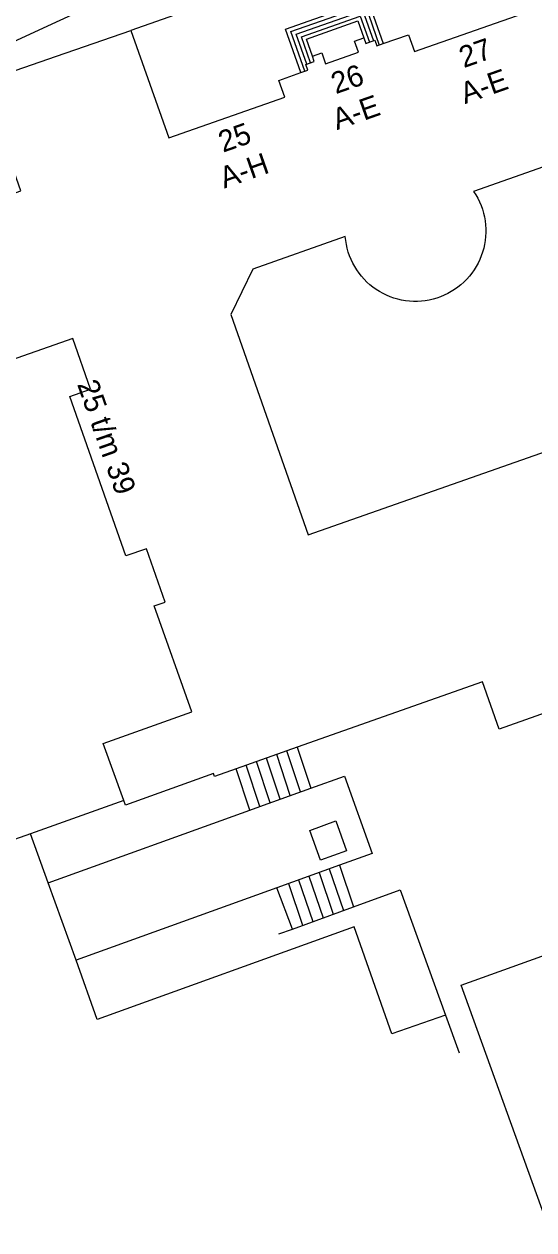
# Model space of a CAD drawing. Extents: x 122462 to 123306, y 485548 to 486417.
# Drawn here: x 122889.1 to 122924.9, y 485986.2 to 486070.8 of the extents above; entities that cross this region are included whole.
import ezdxf

# ---------------------------------------------------------------- set-up
doc = ezdxf.new("R2010")
doc.units = 0
for name, color, linetype in [('B-WE-IE-MEUBILAIR_WEGMEUBILAIR_VERKEERSBORD-S', 7, 'Continuous'), ('Level 1', 7, 'Continuous'), ('Level 17', 7, 'Continuous'), ('Level 19', 7, 'Continuous'), ('Level 2', 7, 'Continuous'), ('Level 22', 7, 'Continuous'), ('Level 30', 7, 'Continuous'), ('Level 31', 7, 'Continuous'), ('Level 33', 7, 'Continuous'), ('N werkgrens', 7, 'Continuous')]:
    doc.layers.add(name, color=color, linetype=linetype)

msp = doc.modelspace()

# ---------------------------------------------------------------- linework, layer by layer
at = {"layer": 'Level 1'}
msp.add_line((122908.263, 486020.04), (122903.973, 486018.522), dxfattribs=at)
for points in [[(122914.301, 486069.427), (122916.08, 486070.049), (122916.496, 486068.869), (122924.61, 486071.717), (122921.949, 486079.289)], [(122886.287, 486066.358), (122886.15, 486066.739), (122891.37, 486068.55), (122896.59, 486070.36)], [(122896.59, 486070.36), (122899.259, 486062.819), (122907.394, 486065.676), (122906.979, 486066.85), (122908.527, 486067.401)], [(122909.333, 486068.554), (122909.991, 486068.785), (122910.263, 486068.009), (122912.568, 486068.818), (122912.296, 486069.594), (122912.955, 486069.825)], [(122912.955, 486069.825), (122913.088, 486069.445), (122913.715, 486069.665), (122913.854, 486069.27), (122914.301, 486069.427)], [(122908.527, 486067.401), (122909.009, 486067.57), (122908.871, 486067.964), (122909.466, 486068.173), (122909.333, 486068.554)], [(122896.094, 486016.295), (122894.653, 486020.3), (122900.858, 486022.533), (122898.226, 486029.963), (122898.999, 486030.234), (122897.687, 486033.972), (122896.242, 486033.465), (122892.313, 486044.656), (122893.758, 486045.163), (122892.503, 486048.739), (122871.57, 486041.39), (122870.82, 486043.488), (122870.51, 486043.376), (122868.31, 486049.514), (122868.62, 486049.625), (122867.865, 486051.73), (122870.804, 486052.773), (122870.838, 486052.679), (122888.869, 486059.085), (122886.287, 486066.358)], [(122925.558, 486060.77), (122920.657, 486059.05), (122920.807, 486058.816), (122920.943, 486058.573), (122921.066, 486058.323), (122921.174, 486058.067), (122921.267, 486057.805), (122921.346, 486057.538), (122921.41, 486057.267), (122921.458, 486056.993), (122921.491, 486056.717), (122921.508, 486056.439), (122921.51, 486056.161), (122921.495, 486055.883), (122921.466, 486055.607), (122921.42, 486055.332), (122921.36, 486055.061), (122921.284, 486054.793), (122921.193, 486054.53), (122921.088, 486054.273), (122920.968, 486054.022), (122920.834, 486053.778), (122920.687, 486053.541), (122920.527, 486053.314), (122920.354, 486053.096), (122920.169, 486052.888), (122919.973, 486052.691), (122919.766, 486052.505), (122919.549, 486052.331), (122919.322, 486052.17), (122919.087, 486052.021), (122918.844, 486051.886), (122918.593, 486051.765), (122918.336, 486051.659), (122918.074, 486051.566), (122917.806, 486051.489), (122917.535, 486051.427), (122917.261, 486051.381), (122916.984, 486051.349), (122916.707, 486051.334), (122916.428, 486051.334), (122916.151, 486051.35), (122915.874, 486051.381), (122915.6, 486051.428), (122915.329, 486051.49), (122915.062, 486051.568), (122914.799, 486051.66), (122914.542, 486051.767), (122914.292, 486051.888), (122914.049, 486052.023), (122913.814, 486052.172), (122913.587, 486052.333), (122913.37, 486052.507), (122913.163, 486052.693), (122912.967, 486052.891), (122912.782, 486053.099), (122912.61, 486053.317), (122912.45, 486053.545), (122912.303, 486053.781), (122912.169, 486054.025), (122912.05, 486054.276), (122911.944, 486054.534), (122911.854, 486054.797), (122911.778, 486055.064), (122911.718, 486055.336), (122911.673, 486055.61), (122911.643, 486055.887), (122905.146, 486053.607), (122903.615, 486050.421), (122909.043, 486034.951)], [(122909.043, 486034.951), (122934.172, 486043.77)], [(122928.903, 485987.214), (122925.986, 485986.162), (122919.786, 486003.35), (122927.526, 486006.135), (122927.453, 486006.334), (122927.763, 486006.439), (122927.347, 486007.679), (122929.213, 486008.337), (122929.077, 486008.687), (122930.344, 486011.27), (122933.003, 486012.254), (122935.587, 486011.038), (122935.716, 486010.68), (122937.315, 486011.257), (122932.421, 486024.831), (122922.45, 486021.312), (122921.27, 486024.643), (122908.263, 486020.04)], [(122903.973, 486018.522), (122902.47, 486017.99), (122902.394, 486018.197), (122896.21, 486015.972), (122896.094, 486016.295)]]:
    msp.add_lwpolyline(points, dxfattribs=at)
at = {"layer": 'Level 17'}
msp.add_line((122921.949, 486079.289), (122896.59, 486070.36), dxfattribs=at)
msp.add_lwpolyline([(122866.697, 486059.573), (122890.454, 486070.535), (122901.853, 486075.794), (122903.288, 486076.393), (122904.729, 486076.979), (122906.176, 486077.551), (122907.628, 486078.109), (122909.085, 486078.653), (122910.547, 486079.184), (122912.014, 486079.7), (122913.486, 486080.203), (122914.963, 486080.692), (122916.444, 486081.166), (122917.929, 486081.627), (122919.419, 486082.073), (122920.914, 486082.505), (122922.412, 486082.923), (122923.914, 486083.327), (122925.42, 486083.717)], dxfattribs=at)
at = {"layer": 'Level 19'}
msp.add_line((122890.786, 486010.52), (122889.546, 486013.97), dxfattribs=at)
msp.add_lwpolyline([(122918.678, 486001.241), (122914.911, 485999.925), (122912.259, 486007.431), (122894.234, 486000.941), (122892.738, 486005.1)], dxfattribs=at)
at = {"layer": 'Level 2'}
msp.add_lwpolyline([(122909.911, 486012.116), (122909.15, 486014.207), (122910.973, 486014.87), (122911.734, 486012.78), (122909.911, 486012.116)], dxfattribs=at)
at = {"layer": 'Level 22'}
for p, q in [((122890.786, 486010.52), (122904.93, 486015.617)), ((122911.23, 486011.761), (122906.84, 486010.18)), ((122892.738, 486005.1), (122890.786, 486010.52)), ((122906.84, 486010.18), (122892.738, 486005.1)), ((122907.93, 486007.28), (122912.227, 486008.838)), ((122906.984, 486006.937), (122907.93, 486007.28)), ((122918.678, 486001.241), (122919.641, 485998.58))]:
    msp.add_line(p, q, dxfattribs=at)
for points in [[(122909.213, 486017.158), (122911.582, 486018.011), (122913.534, 486012.591), (122911.23, 486011.761)], [(122904.93, 486015.617), (122905.644, 486015.872), (122909.213, 486017.158)], [(122912.227, 486008.838), (122915.499, 486010.024), (122918.678, 486001.241)]]:
    msp.add_lwpolyline(points, dxfattribs=at)
at = {"layer": 'Level 30'}
msp.add_lwpolyline([(122909.333, 486068.554), (122908.913, 486069.752), (122912.534, 486071.023), (122912.955, 486069.825)], dxfattribs=at)
at = {"layer": 'Level 31'}
for p, q in [((122908.263, 486020.04), (122909.213, 486017.158)), ((122904.93, 486015.617), (122903.973, 486018.522)), ((122911.23, 486011.761), (122912.227, 486008.838)), ((122907.93, 486007.28), (122906.84, 486010.18))]:
    msp.add_line(p, q, dxfattribs=at)
msp.add_lwpolyline([(122908.527, 486067.401), (122907.456, 486070.449), (122913.23, 486072.476), (122914.301, 486069.427)], dxfattribs=at)
at = {"layer": 'Level 33'}
for p, q in [((122907.785, 486016.643), (122906.832, 486019.534)), ((122908.498, 486016.9), (122907.547, 486019.787)), ((122905.644, 486015.872), (122904.687, 486018.775)), ((122906.358, 486016.129), (122905.402, 486019.028)), ((122907.071, 486016.386), (122906.117, 486019.281)), ((122909.082, 486010.987), (122910.08, 486008.059)), ((122909.798, 486011.245), (122910.796, 486008.319)), ((122910.514, 486011.503), (122911.512, 486008.578)), ((122907.65, 486010.471), (122908.65, 486007.541)), ((122908.366, 486010.729), (122909.365, 486007.8))]:
    msp.add_line(p, q, dxfattribs=at)
for points in [[(122908.801, 486067.497), (122907.826, 486070.271), (122913.052, 486072.106), (122914.027, 486069.331)], [(122908.936, 486067.987), (122908.196, 486070.094), (122912.875, 486071.737), (122913.615, 486069.63)], [(122909.21, 486068.083), (122908.565, 486069.916), (122912.697, 486071.367), (122913.341, 486069.534)]]:
    msp.add_lwpolyline(points, dxfattribs=at)
at = {"layer": 'N werkgrens'}
for p, q in [((122896.094, 486016.295), (122889.546, 486013.97)), ((122889.546, 486013.97), (122878.968, 486010.214))]:
    msp.add_line(p, q, dxfattribs=at)

# ---------------------------------------------------------------- texts
at = {"layer": 'B-WE-IE-MEUBILAIR_WEGMEUBILAIR_VERKEERSBORD-S'}
for s, rotation, p in [('27', 19.33805, (122919.962, 486067.704)), ('26', 19.33805, (122910.975, 486065.874)), ('A-E', 19.33805, (122920.047, 486065.18)), ('A-E', 19.33805, (122911.06, 486063.35)), ('25', 19.33805, (122903.062, 486061.772)), ('A-H', 19.33805, (122903.147, 486059.249)), ('25 t/m 39', 289.34546, (122892.804, 486045.526))]:
    msp.add_text(s, height=1.5, rotation=rotation, dxfattribs=at).set_placement(p)

doc.saveas('drawing.dxf')
